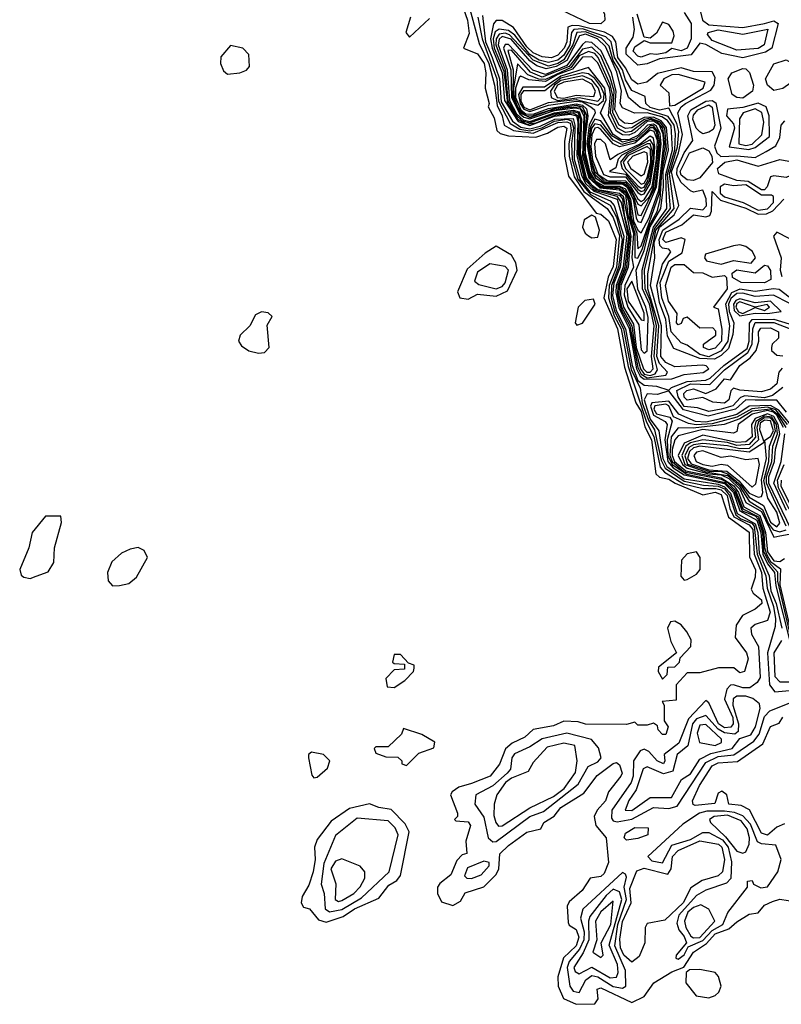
# Model space of a CAD drawing. Extents: x 2889633 to 3052318, y 540750 to 918690.
# Tile 552 of 656: x 2983211 to 2985680, y 830936 to 834127. Entities that reach past the tile are written whole.
import ezdxf

# ---------------------------------------------------------------- set-up
doc = ezdxf.new("R2010")
doc.units = 0

msp = doc.modelspace()

# ---------------------------------------------------------------- linework, layer by layer
at = {"layer": '0CON02XD'}
for points in [[(2985095, 834113.8), (2985057.5, 834115), (2984945, 834169.2), (2984906.7, 834175), (2984895.6, 834185.6), (2984888.6, 834205), (2984892.5, 834225), (2984925, 834242.9), (2984975, 834229.5), (2985025, 834249.5), (2985045, 834249.2), (2985078.1, 834205), (2985106.7, 834145), (2985107.5, 834125), (2985095, 834113.8)], [(2984635, 834206.7), (2984662.5, 834125), (2984667.7, 834082.3), (2984650, 834035), (2984695, 834016.2), (2984716.5, 833985), (2984721.9, 833955), (2984720, 833905), (2984732.5, 833855), (2984730, 833845), (2984748.8, 833808.8), (2984758, 833768), (2984768, 833758), (2984795, 833750.8), (2984883.6, 833746.4), (2984921.3, 833758.7), (2984955, 833778.9), (2984975, 833781.4), (2984984, 833775), (2984976.4, 833733.6), (2984976.5, 833685), (2984989.4, 833619.4), (2985080, 833500), (2985095, 833496.2), (2985120, 833475), (2985144.4, 833415), (2985135, 833327.5), (2985118, 833292), (2985104, 833225), (2985148.5, 833125), (2985171.2, 833001.2), (2985207.7, 832885), (2985225, 832857.5), (2985237.1, 832807.1), (2985258.7, 832765), (2985272.5, 832655), (2985284.3, 832644.3), (2985315, 832637.8), (2985335.6, 832625), (2985425, 832587.1), (2985465, 832595.4), (2985485, 832588.1), (2985508.6, 832515), (2985575, 832466.2), (2985576.5, 832386.5), (2985595.6, 832344.4), (2985595, 832320), (2985581.7, 832281.7), (2985588.3, 832268.3), (2985615, 832246.7), (2985616, 832235), (2985595, 832216.7), (2985554.2, 832195.8), (2985533.3, 832165), (2985530, 832125), (2985566.7, 832075), (2985572.5, 832055), (2985560, 832015), (2985545, 832010), (2985526.2, 832026.2), (2985476.1, 832026.1), (2985415, 832010), (2985375, 832010), (2985338.3, 831971.7), (2985338.3, 831921.7), (2985293, 831917), (2985300, 831905), (2985300, 831855), (2985312.5, 831835), (2985305, 831810), (2985295, 831810), (2985280, 831825), (2985278.3, 831838.3), (2985265, 831847.5), (2985245, 831840), (2985215, 831840), (2985205, 831850), (2985177.5, 831842.5), (2985045, 831843.3), (2985021.7, 831851.7), (2984975, 831853.3), (2984941.2, 831838.8), (2984875, 831826.7), (2984848.3, 831801.7), (2984807.5, 831782.5), (2984785.8, 831764.2), (2984765.9, 831714.1), (2984736.2, 831675), (2984675, 831652), (2984635, 831640), (2984612.5, 831625), (2984607.5, 831615), (2984630, 831555), (2984630, 831545), (2984620, 831535), (2984625, 831530), (2984665, 831526.7), (2984672.5, 831515), (2984657.5, 831465), (2984660, 831425), (2984645, 831420), (2984628.3, 831401.7), (2984608.8, 831355), (2984572.5, 831327.5), (2984565.7, 831315), (2984565.8, 831295), (2984578.3, 831268.3), (2984615, 831256.2), (2984640, 831270), (2984655, 831296.7), (2984715, 831316.2), (2984755, 831356.2), (2984764.3, 831375), (2984767, 831423), (2984795, 831450), (2984855, 831493.8), (2984900, 831505), (2984910, 831525), (2984943.9, 831546.1), (2984965, 831573.8), (2985039.5, 831620.5), (2985082.7, 831677.3), (2985135, 831716.7), (2985145, 831720), (2985155, 831712.5), (2985163.3, 831685), (2985160, 831675), (2985120, 831625), (2985110, 831595), (2985082.5, 831565), (2985073.3, 831545), (2985078.8, 831515), (2985112.5, 831475), (2985120, 831395), (2985105, 831360), (2985095, 831350), (2985060, 831345), (2985033.8, 831305), (2984992.5, 831267.5), (2984986.1, 831253.9), (2984989.3, 831200.7), (2984992.3, 831192.3), (2985015, 831178.8), (2985023.2, 831153.2), (2985015, 831125.8), (2984973.7, 831086.3), (2984955.8, 831025), (2984956, 830995), (2984974.2, 830954.2), (2985015, 830935.8), (2985075, 830937.5), (2985086, 830954), (2985082.5, 830985), (2985095, 830988.8), (2985195, 830942), (2985235, 830961.2), (2985266.2, 831005), (2985325, 831040.8), (2985364.2, 831055.8), (2985394.7, 831105.3), (2985437, 831133), (2985465, 831164.4), (2985510, 831180), (2985535, 831203.3), (2985575, 831227.5), (2985605, 831232.5), (2985625, 831256.7), (2985651.2, 831268.8), (2985675, 831276.2), (2985728.3, 831268.3)], [(2984663.6, 834185), (2984700.3, 834050.3), (2984732.2, 833985), (2984750, 833915), (2984758.5, 833848.5), (2984775.4, 833815), (2984781.9, 833785), (2984811.7, 833768.3), (2984875, 833759.7), (2984955, 833793.5), (2984985, 833796), (2984995, 833791.1), (2984998.4, 833768.4), (2984990.6, 833725), (2984991.8, 833685), (2985007.9, 833617.9), (2985039.7, 833569.7), (2985115, 833515.6), (2985135, 833485.6), (2985155, 833428), (2985145.2, 833325), (2985121.9, 833265), (2985119.2, 833225), (2985137.6, 833167.6), (2985160.5, 833125), (2985182.8, 833002.8), (2985242.4, 832822.4), (2985266.6, 832776.6), (2985286.7, 832676.7), (2985301, 832661), (2985362.5, 832622.5), (2985425, 832607.8), (2985467.9, 832607.9), (2985485, 832603.5), (2985504.1, 832585), (2985513, 832543), (2985526.1, 832516.1), (2985575, 832489.4), (2985587, 832475), (2985591.6, 832395), (2985615.8, 832335), (2985619.6, 832285), (2985643.1, 832206.9), (2985635, 832180), (2985595, 832166.7), (2985581.2, 832155), (2985582.5, 832135), (2985605.8, 832095), (2985610.8, 831995), (2985601.2, 831978.8), (2985578.1, 831961.9), (2985555, 831961.9), (2985525, 831971.2), (2985515, 831970), (2985503, 831957), (2985495.7, 831925), (2985522.9, 831865), (2985523.3, 831845), (2985516.1, 831833.9), (2985495, 831832.3), (2985475.6, 831845), (2985445, 831912.5), (2985435, 831920), (2985378.9, 831861.1), (2985347.4, 831782.6), (2985300, 831745), (2985302.5, 831725), (2985297.5, 831715), (2985277.5, 831725), (2985250, 831755), (2985235, 831762.5), (2985222.3, 831757.7), (2985200.8, 831725), (2985199.4, 831675), (2985192.9, 831655), (2985130.8, 831565), (2985129.2, 831539.2), (2985135, 831530), (2985147.1, 831527.1), (2985195, 831535.6), (2985265, 831574), (2985315, 831570), (2985341.9, 831578.1), (2985435, 831719.4), (2985475, 831738.8), (2985525.4, 831744.6), (2985590.9, 831789.1), (2985608.1, 831811.9), (2985625, 831868.8), (2985642.5, 831887.5), (2985721.7, 831918.3)], [(2984710.8, 834140.8), (2984721.3, 834055), (2984742.1, 834005), (2984766.5, 833935), (2984771.3, 833861.3), (2984808, 833798), (2984835, 833778.5), (2984865, 833773.3), (2984898.5, 833781.5), (2984945.6, 833805), (2985005, 833806.8), (2985010.9, 833785), (2985007.9, 833675), (2985027.9, 833607.9), (2985059.2, 833569.2), (2985125, 833539.5), (2985137.8, 833525), (2985169.7, 833425), (2985157.6, 833325), (2985136.9, 833273.1), (2985133, 833233), (2985144.8, 833185), (2985175.1, 833125.1), (2985196, 833006), (2985215, 832957.8), (2985235, 832942.5), (2985275, 832939.3), (2985315, 832926.7), (2985323.3, 832935), (2985375, 832954.7), (2985435, 832958.5), (2985448.5, 832965), (2985493.3, 833006.7), (2985568.8, 833061.2), (2985575.3, 833084.7), (2985576.5, 833143.5), (2985584.8, 833155.2), (2985655, 833156.7), (2985705, 833141.3)], [(2985225, 834006), (2985215, 834009.2), (2985200, 834025), (2985205, 834038.8), (2985235, 834060), (2985255, 834052.5), (2985325, 834052.5), (2985332.5, 834075), (2985329.4, 834089.4), (2985315, 834111.2), (2985295, 834118.8), (2985275, 834083.3), (2985255, 834067.5), (2985235, 834070), (2985212.5, 834145)], [(2985418, 834152), (2985424.3, 834125), (2985445, 834110), (2985555, 834101.8), (2985624.8, 834115.2), (2985655, 834123.5), (2985669.4, 834115), (2985649.4, 834035), (2985628, 834022), (2985555, 834002.9), (2985486.9, 834016.9), (2985435, 834046.7), (2985415, 834050.8), (2985387.3, 834012.7), (2985285, 834000.4), (2985245, 833984.4), (2985215, 833979.4)], [(2985365, 834150), (2985387.5, 834115), (2985387.5, 834065), (2985375, 834034.2), (2985355, 834025.7), (2985325, 834033.8), (2985305, 834020), (2985275, 834014.6), (2985255, 834016.7), (2985225, 834006)], [(2984477.5, 834135), (2984462.5, 834085), (2984475, 834070), (2984539.3, 834130.7)], [(2984696.2, 834135), (2984709.7, 834065), (2984757.6, 833935), (2984763.4, 833863.4), (2984800.8, 833790.8), (2984832, 833772), (2984865, 833767), (2984903.3, 833776.7), (2984945, 833798.6), (2984984.4, 833804.4), (2984999.7, 833799.7), (2985006.1, 833776.1), (2984999.5, 833725), (2985001.3, 833675), (2985020.3, 833610.3), (2985060.7, 833560.7), (2985125, 833526.2), (2985145, 833486.5), (2985163.7, 833415), (2985151.8, 833325), (2985129, 833265), (2985127.7, 833225), (2985140.2, 833180.2), (2985168.5, 833125), (2985193.2, 832993.2), (2985222.5, 832932.5), (2985229, 832885), (2985248.7, 832828.7), (2985268.2, 832798.2), (2985289.7, 832699.7), (2985303.2, 832673.2), (2985365, 832630.9), (2985427.9, 832617.9), (2985475, 832615.4), (2985495, 832606.1), (2985512.1, 832585), (2985532, 832522), (2985548.8, 832508.8), (2985584.5, 832495), (2985591.7, 832485), (2985601.3, 832395), (2985629.7, 832325), (2985633.4, 832285), (2985654.7, 832225), (2985660.8, 832185), (2985659.4, 832160.6), (2985634.5, 832075.5), (2985641.7, 831971.7), (2985658.8, 831948.8), (2985755, 831956.7)], [(2985235, 832962), (2985325, 832962.7), (2985365, 832977.5), (2985426.7, 832983.3), (2985444.2, 832995), (2985436.2, 833005), (2985425, 833006.9), (2985335, 833001.4), (2985305, 833015.6), (2985289.1, 833035), (2985290.8, 833135), (2985255.3, 833265), (2985269.6, 833355), (2985267.7, 833405), (2985284.8, 833455), (2985332.7, 833495), (2985347.7, 833525), (2985323.6, 833633.6), (2985346, 833695), (2985359.6, 833755), (2985344.6, 833825.4), (2985355.3, 833844.7), (2985368.9, 833855), (2985451.5, 833898.5), (2985461.9, 833915), (2985465, 833940), (2985455, 833958), (2985395, 833959.2), (2985355, 833970.6), (2985277.9, 833952.1), (2985243.8, 833925), (2985215, 833918.1), (2985195, 833932), (2985175, 833970.6), (2985150, 834005), (2985143.8, 834055), (2985132.5, 834072.5), (2985106.3, 834086.3), (2985025, 834107), (2985001.5, 834108.5), (2984987.4, 834102.6), (2984984.6, 834055), (2984976.1, 834035), (2984955, 834012.5), (2984935, 834003.8), (2984905, 834006.2), (2984875, 834019.6), (2984855, 834038.5), (2984811.8, 834101.8), (2984775, 834124), (2984755, 834124), (2984746.4, 834113.6), (2984737, 834065), (2984742.7, 834035), (2984775.1, 833955), (2984782.3, 833865), (2984826.7, 833796.7), (2984865, 833783.6), (2984945, 833814), (2984995, 833820.4), (2985015.4, 833815.4), (2985019.9, 833795), (2985016.7, 833686.7), (2985031.8, 833621.8), (2985046.4, 833595), (2985071.5, 833571.5), (2985147.6, 833545), (2985179.4, 833430.6), (2985167.6, 833325), (2985144.7, 833265.3), (2985142.8, 833242.8), (2985152.7, 833192.7), (2985186, 833126), (2985210.6, 832995), (2985221.8, 832971.8), (2985235, 832962)], [(2985215, 833979.4), (2985176.7, 834015), (2985176.7, 834035), (2985199.8, 834070.2), (2985203.3, 834095), (2985197.9, 834135)], [(2985245, 832966.7), (2985305, 832974.5), (2985311.2, 832985), (2985285, 833013.1), (2985275.9, 833035), (2985282.9, 833135), (2985247.2, 833255), (2985246.5, 833303.5), (2985272.6, 833445), (2985332.8, 833515), (2985316.9, 833626.9), (2985342.9, 833715), (2985347.1, 833765), (2985340.6, 833790.6), (2985315, 833840), (2985285, 833834.1), (2985255, 833842.5), (2985240.8, 833855), (2985238.3, 833878.3), (2985195, 833897.5), (2985175, 833932), (2985164.7, 833965), (2985139.5, 834005), (2985128.2, 834055), (2985111.3, 834071.3), (2985035, 834097.1), (2985007.5, 834095), (2984999.2, 834085), (2984994.1, 834045), (2984975, 834012.1), (2984955, 833995.4), (2984925, 833988.7), (2984895, 833995.9), (2984865, 834014.7), (2984816.4, 834076.4), (2984795, 834092.2), (2984765, 834096.7), (2984752.6, 834087.4), (2984746.1, 834065), (2984749.5, 834035), (2984780, 833960), (2984791.8, 833855), (2984825.1, 833805.1), (2984855, 833788.8), (2984885, 833792.3), (2984948.4, 833818.4), (2985005, 833825.3), (2985021.6, 833815), (2985019.9, 833695), (2985041.1, 833611.1), (2985074.5, 833574.5), (2985146.2, 833555), (2985160.9, 833535), (2985184, 833425), (2985172.4, 833325), (2985149.4, 833265), (2985148.2, 833235), (2985159.3, 833189.3), (2985189.1, 833135), (2985215, 832999.5), (2985225, 832978.1), (2985245, 832966.7)], [(2985255, 832973.7), (2985270.6, 832979.4), (2985278.2, 832991.8), (2985267.3, 833035), (2985275.2, 833135), (2985256.1, 833215), (2985238, 833255), (2985236.7, 833315), (2985269.4, 833450.6), (2985320.6, 833515), (2985311, 833625), (2985334.1, 833705), (2985337.1, 833757.1), (2985332.1, 833785), (2985313, 833813), (2985221.9, 833841.9), (2985184.4, 833874.4), (2985153.3, 833965), (2985134.4, 833995), (2985121.4, 834041.4), (2985097.3, 834067.3), (2985045, 834087.7), (2985016.9, 834085), (2985003.8, 834045), (2984975, 833997.3), (2984955.5, 833985), (2984925, 833976.9), (2984875, 833995.8), (2984798.4, 834078.4), (2984785, 834083.7), (2984765, 834080), (2984755.3, 834065), (2984754.1, 834045), (2984785.1, 833965), (2984793.2, 833865), (2984819.1, 833819.1), (2984839.4, 833799.4), (2984865, 833792.7), (2984945, 833821.6), (2985005, 833829.4), (2985020.9, 833825), (2985027.9, 833805), (2985023.9, 833693.9), (2985043.9, 833613.9), (2985077.2, 833577.2), (2985155, 833558.3), (2985165, 833546.1), (2985170.2, 833495), (2985188.1, 833425), (2985177.6, 833325), (2985154.2, 833265), (2985153.3, 833233.3), (2985163, 833193), (2985194.9, 833135), (2985204.6, 833065), (2985223.4, 832995), (2985235, 832978.4), (2985255, 832973.7)], [(2985244.2, 832984.2), (2985255, 832984.2), (2985264.5, 832995), (2985259, 833035), (2985267.8, 833135), (2985252.8, 833205), (2985229.6, 833255), (2985228.7, 833315), (2985265.3, 833454.7), (2985308.8, 833515), (2985305.4, 833625), (2985327.2, 833705), (2985322.7, 833782.7), (2985310.6, 833800.6), (2985292.5, 833812.5), (2985245, 833825.2), (2985203.6, 833823.6), (2985165, 833840.8), (2985157.8, 833855), (2985161.6, 833895), (2985146.9, 833956.9), (2985110.2, 834040.2), (2985083.6, 834065), (2985045, 834079.8), (2985025.6, 834075), (2984984.2, 833995), (2984949.6, 833975), (2984917.2, 833967.2), (2984887.4, 833977.4), (2984865, 833993.7), (2984803.8, 834063.8), (2984775, 834072.2), (2984765.7, 834064.3), (2984761.7, 834045), (2984790.9, 833965), (2984798.3, 833865), (2984821.9, 833821.9), (2984842.6, 833802.6), (2984865, 833797.1), (2984944.8, 833825.2), (2985005, 833833.5), (2985025, 833828.4), (2985031.6, 833805), (2985027.3, 833695), (2985047.5, 833615), (2985063.1, 833593.1), (2985085, 833577.1), (2985155, 833565.1), (2985166.9, 833555), (2985192.1, 833425), (2985183.2, 833325), (2985159.7, 833265), (2985158.1, 833235), (2985168, 833195), (2985200.1, 833140.1), (2985209.7, 833065), (2985232.8, 832995), (2985244.2, 832984.2)], [(2985535, 834028.6), (2985455, 834059.2), (2985440.7, 834079.3), (2985442.5, 834085), (2985475, 834094.3), (2985555, 834080), (2985636, 834096), (2985623.8, 834045), (2985605, 834033.5), (2985535, 834028.6)], [(2985235, 833046.5), (2985245, 833054.3), (2985247.7, 833162.3), (2985240.3, 833195), (2985214.1, 833254.1), (2985209.1, 833315), (2985235, 833378.5), (2985254.7, 833455.3), (2985288.9, 833515), (2985298, 833585), (2985296.9, 833635), (2985313.9, 833705), (2985307.7, 833777.7), (2985289.7, 833799.7), (2985265, 833811.3), (2985235, 833810.3), (2985195, 833789.3), (2985171.7, 833791.7), (2985155, 833804.5), (2985140, 833835), (2985144.5, 833895), (2985129, 833955), (2985095.9, 834025.9), (2985065, 834053.1), (2985045, 834055.4), (2985035, 834046.5), (2984985, 833978.1), (2984915, 833949.4), (2984873.8, 833963.8), (2984795, 834047.1), (2984785, 834046.2), (2984779.4, 834035), (2984793.7, 833993.7), (2984803.2, 833965), (2984805.1, 833875), (2984831.8, 833821.8), (2984845, 833810.7), (2984865, 833806), (2984945, 833832.2), (2985011.7, 833841.7), (2985028, 833838), (2985039.2, 833815), (2985035.4, 833685.4), (2985055.3, 833615), (2985091.7, 833581.7), (2985155.1, 833575.1), (2985175, 833558.9), (2985182.5, 833495), (2985200.4, 833435), (2985194.9, 833355), (2985200.4, 833325), (2985172.7, 833265), (2985170, 833235), (2985182.3, 833195), (2985217.5, 833137.5), (2985225, 833056.9), (2985235, 833046.5)], [(2983885, 833950), (2983925, 833954.3), (2983946.7, 833963.3), (2983956, 833975), (2983954.1, 834014.1), (2983934.2, 834034.2), (2983895, 834043.3), (2983863, 834007), (2983862.5, 833985), (2983871.7, 833961.7), (2983885, 833950)], [(2985215, 833354.4), (2985229.8, 833385), (2985251, 833459), (2985277.4, 833505), (2985286.5, 833543.5), (2985292.8, 833635), (2985307.9, 833705), (2985302, 833775), (2985286.2, 833796.2), (2985255, 833808.3), (2985236, 833804), (2985195, 833776.6), (2985175, 833774.7), (2985154.6, 833785), (2985133.7, 833825), (2985138.1, 833895), (2985125, 833939.4), (2985095, 834010), (2985065, 834037.7), (2985035, 834031.3), (2984991.8, 833975), (2984905, 833940.9), (2984866.4, 833956.4), (2984805, 834027.7), (2984792.9, 834027.1), (2984810.6, 833965), (2984809.5, 833875), (2984835, 833823.8), (2984865, 833810.3), (2984925, 833831.4), (2984988.1, 833841.9), (2985025, 833844.9), (2985042.2, 833825), (2985037.6, 833695), (2985061.7, 833611.7), (2985095, 833584), (2985155, 833579.5), (2985176.3, 833565), (2985185.3, 833535), (2985188.7, 833485), (2985204.9, 833435), (2985205, 833356.7), (2985215, 833354.4)], [(2985215, 833384.3), (2985225, 833394.4), (2985285.3, 833564.7), (2985288.9, 833635), (2985303, 833715), (2985295.8, 833775), (2985277.2, 833797.2), (2985255, 833803.7), (2985240.3, 833799.7), (2985194, 833765), (2985175, 833761.9), (2985148.5, 833775), (2985126, 833825), (2985132.2, 833885), (2985125, 833916.5), (2985086.5, 834005), (2985075, 834016.9), (2985055, 834023.9), (2985025, 834010.3), (2984998.3, 833971.7), (2984915, 833933.7), (2984894.1, 833934.1), (2984857.8, 833947.8), (2984825, 833983.8), (2984812.1, 833905), (2984813.8, 833875), (2984824.5, 833845), (2984837.2, 833827.2), (2984855, 833815.8), (2984875, 833816.5), (2984945, 833839.5), (2985015, 833850.2), (2985035.1, 833845.1), (2985047.7, 833817.7), (2985041, 833751), (2985042.3, 833685), (2985065, 833613), (2985095, 833587.8), (2985162.1, 833582.1), (2985180.3, 833565), (2985189.1, 833535), (2985192.7, 833485), (2985211.5, 833435), (2985215, 833384.3)], [(2985225, 833436.5), (2985250.9, 833485), (2985282.5, 833575), (2985298.8, 833725), (2985296.5, 833756.5), (2985284.3, 833785), (2985265, 833798.2), (2985245, 833796.5), (2985205, 833760.9), (2985185, 833752.7), (2985165, 833753.9), (2985145, 833765.3), (2985119.4, 833815), (2985126.3, 833885), (2985122.3, 833905), (2985085, 833986.9), (2985065, 834006.9), (2985035, 834005.9), (2985003.3, 833966.7), (2984955, 833949.9), (2984915, 833926.3), (2984861.8, 833931.8), (2984835, 833944.3), (2984830, 833940), (2984817.9, 833905), (2984818.4, 833875), (2984834.9, 833835), (2984851.9, 833821.9), (2984875, 833821.3), (2984925, 833839.5), (2985015, 833854.3), (2985035, 833850.5), (2985048.2, 833838.2), (2985052.7, 833815), (2985043.8, 833745), (2985044.4, 833695), (2985058.3, 833635), (2985076.2, 833605), (2985105, 833587.9), (2985155, 833587.8), (2985175, 833578.9), (2985191.3, 833545), (2985200.5, 833475), (2985215, 833444.5), (2985225, 833436.5)], [(2985655, 833897.5), (2985634.4, 833914.4), (2985628.6, 833935), (2985655, 833984.3), (2985695, 833996.5), (2985733.3, 833975), (2985743.9, 833946.1), (2985685, 833903.5), (2985655, 833897.5)], [(2985225, 833469.2), (2985274.9, 833585), (2985290.4, 833725), (2985287.3, 833757.3), (2985275, 833781.9), (2985265, 833788.5), (2985245.9, 833785), (2985215, 833752.1), (2985185, 833737.8), (2985159.2, 833739.2), (2985135, 833755.2), (2985093.3, 833825), (2985112.2, 833867.8), (2985107.2, 833905), (2985055, 833971.9), (2984965, 833943.6), (2984911.9, 833908.1), (2984841.7, 833908.3), (2984828.3, 833885), (2984832.8, 833855), (2984845, 833836.6), (2984865, 833829.5), (2984925, 833849.8), (2985015, 833863.3), (2985035, 833861.3), (2985062, 833845), (2985074.4, 833835), (2985076.7, 833825), (2985056.6, 833785), (2985049.8, 833725), (2985066, 833635), (2985077.3, 833615), (2985105, 833595.3), (2985164.5, 833594.5), (2985179.4, 833585), (2985199.5, 833545), (2985208.7, 833485), (2985215, 833472.7), (2985225, 833469.2)], [(2984865, 833834.9), (2984925, 833858.2), (2985015, 833868.6), (2985085, 833850), (2985103.4, 833865), (2985105.2, 833885.2), (2985095, 833910.4), (2985075, 833936.2), (2985055, 833951.8), (2985035, 833955.3), (2984965, 833937.3), (2984913.7, 833896.3), (2984843.7, 833896.3), (2984835.2, 833884.8), (2984835, 833864.5), (2984845, 833843.8), (2984865, 833834.9)], [(2985317.5, 833847.5), (2985335, 833850), (2985426.2, 833905), (2985433.3, 833925), (2985345, 833949.1), (2985325, 833948.2), (2985299.2, 833935), (2985286.7, 833915), (2985315, 833890), (2985317.5, 833847.5)], [(2985555, 833873.1), (2985535, 833874.6), (2985520, 833885), (2985506.9, 833935), (2985519.2, 833955), (2985555, 833968.6), (2985565, 833967.5), (2985576.3, 833956.3), (2985590, 833915), (2985585.7, 833895), (2985555, 833873.1)], [(2985085, 833863.3), (2985095.3, 833875), (2985087.5, 833905), (2985065, 833931.6), (2985035.2, 833945.2), (2984965, 833930.2), (2984944.2, 833915), (2984931.1, 833895), (2984934.2, 833875), (2984954, 833865), (2985025, 833874.3), (2985085, 833863.3)], [(2984975, 833873.1), (2985015, 833882.3), (2985071.9, 833878.1), (2985077.3, 833895), (2985065, 833917.7), (2985035, 833934.7), (2984975, 833924.7), (2984954.7, 833915), (2984943.1, 833895), (2984952.7, 833875), (2984975, 833873.1)], [(2985522.8, 833107.2), (2985508.7, 833061.3), (2985485, 833038.5), (2985463, 833027), (2985415, 833028.6), (2985331.7, 833061.7), (2985311.1, 833101.1), (2985305.3, 833155), (2985285, 833210), (2985275.8, 833265), (2985294.6, 833335), (2985321.2, 833375), (2985315, 833383.3), (2985295, 833386.5), (2985285.6, 833395), (2985284, 833415), (2985295.4, 833445), (2985349, 833481), (2985385, 833516), (2985425, 833511.1), (2985436.7, 833523.3), (2985436.6, 833546.6), (2985425, 833574), (2985395, 833568), (2985385, 833572), (2985355, 833598.9), (2985341.1, 833625), (2985341.9, 833645), (2985365, 833695.7), (2985392.9, 833735), (2985377.1, 833815), (2985386.7, 833835), (2985435, 833863.4), (2985455, 833865.4), (2985467, 833857), (2985483.8, 833775), (2985462.9, 833717.1), (2985470.5, 833695), (2985483.1, 833683.1), (2985535, 833686.3), (2985595, 833680.5), (2985630.6, 833699.4), (2985662.2, 833717.8), (2985674.6, 833745), (2985678.9, 833785), (2985690.9, 833799.1)], [(2985574, 833706), (2985595, 833712.3), (2985641.7, 833748.3), (2985640, 833815), (2985630, 833845), (2985605, 833856.7), (2985555, 833842.1), (2985505, 833837.5), (2985502.2, 833815), (2985525, 833790), (2985527.8, 833775), (2985510.8, 833715), (2985574, 833706)], [(2985425, 833756.7), (2985415, 833763.8), (2985403.5, 833775), (2985393.1, 833805), (2985395, 833818), (2985409.4, 833835), (2985445, 833850.9), (2985455, 833843.3), (2985464.2, 833785), (2985459.1, 833770.9), (2985445, 833762), (2985425, 833756.7)], [(2985565, 833719.2), (2985585, 833723.6), (2985616.4, 833753.6), (2985622.5, 833795), (2985616.7, 833826.7), (2985595, 833838.2), (2985555.8, 833825), (2985544.5, 833805.5), (2985542, 833725), (2985565, 833719.2)], [(2985225, 833492), (2985270.4, 833585), (2985286.5, 833725), (2985279.9, 833765), (2985265, 833782.8), (2985255, 833783.5), (2985209.1, 833740.9), (2985165, 833729.6), (2985130.5, 833750.5), (2985095, 833799.6), (2985075, 833804.6), (2985060.7, 833779.3), (2985053.3, 833725), (2985058.6, 833675), (2985075, 833625.2), (2985105, 833599.8), (2985165, 833598.9), (2985179.9, 833589.9), (2985200.3, 833555), (2985215, 833494.2), (2985225, 833492)], [(2985225, 833523.6), (2985253.1, 833555), (2985265.8, 833584.2), (2985282.4, 833722.4), (2985274.9, 833764.9), (2985265, 833776.2), (2985255, 833776.8), (2985213.3, 833736.7), (2985162.5, 833722.5), (2985135, 833736.2), (2985095, 833784.7), (2985075, 833790), (2985064.9, 833775.1), (2985057.4, 833725), (2985062.5, 833675), (2985075, 833634.3), (2985105, 833604.2), (2985175, 833599.3), (2985191.3, 833581.3), (2985215, 833529.5), (2985225, 833523.6)], [(2985225, 833537.6), (2985235, 833542.8), (2985261.1, 833585), (2985275.1, 833674.9), (2985277.9, 833735), (2985267.1, 833765), (2985255, 833769), (2985205, 833726.6), (2985155, 833714.7), (2985135, 833724.6), (2985095, 833770.8), (2985085, 833777.3), (2985075, 833775.4), (2985065, 833754.3), (2985062.2, 833715), (2985067.7, 833672.3), (2985085, 833626.7), (2985115, 833606.3), (2985175, 833604.6), (2985190, 833590), (2985215, 833545.9), (2985225, 833537.6)], [(2985225, 833559.7), (2985235, 833562.2), (2985254.5, 833595.5), (2985266.9, 833665), (2985270, 833715), (2985265, 833742.9), (2985255, 833749.2), (2985223.3, 833725), (2985149.4, 833690.6), (2985125, 833672.5), (2985109.6, 833725), (2985095, 833739.2), (2985080.8, 833739.2), (2985074.1, 833725), (2985077.5, 833685), (2985103.6, 833625), (2985125, 833617.6), (2985175, 833618.1), (2985215, 833567.2), (2985225, 833559.7)], [(2985225, 833570), (2985235, 833573.1), (2985252.1, 833605), (2985264.9, 833674.9), (2985265, 833720.8), (2985255, 833737.2), (2985162.6, 833687.4), (2985151.3, 833675), (2985143.3, 833646.7), (2985123.3, 833635), (2985175, 833626.6), (2985215, 833577.5), (2985225, 833570)], [(2985225, 833581.2), (2985235, 833584.2), (2985247.1, 833605), (2985259.8, 833665), (2985261.5, 833701.5), (2985254.7, 833724.7), (2985244.6, 833724.6), (2985179.1, 833690.9), (2985158.7, 833665), (2985163.8, 833645), (2985215, 833588.6), (2985225, 833581.2)], [(2985225, 833593.4), (2985235, 833597.3), (2985244.8, 833615), (2985256.2, 833665), (2985255.8, 833705.8), (2985245, 833716.1), (2985183, 833687), (2985167, 833665), (2985174.7, 833645), (2985225, 833593.4)], [(2985225, 833620.9), (2985235, 833626.8), (2985247.4, 833665), (2985245, 833694.4), (2985235, 833699.2), (2985198.4, 833685), (2985181.2, 833665), (2985191.5, 833645), (2985225, 833620.9)], [(2985395, 833605.7), (2985375, 833608.1), (2985355, 833622.9), (2985352, 833635), (2985381.9, 833695), (2985425, 833711.2), (2985445, 833702), (2985454.3, 833685), (2985456.2, 833663.8), (2985415, 833614), (2985395, 833605.7)], [(2985615, 833575.8), (2985572.7, 833602.7), (2985535, 833605.7), (2985477.5, 833627.5), (2985472.5, 833645), (2985496.2, 833665), (2985535, 833672.7), (2985605, 833652), (2985675, 833674), (2985716.2, 833666.2), (2985735, 833651.2), (2985736.4, 833633.6), (2985695, 833615.6), (2985655, 833621.2), (2985645, 833617.5), (2985634, 833585), (2985625, 833576), (2985615, 833575.8)], [(2985445, 833034.7), (2985415, 833041.5), (2985375, 833072.5), (2985355, 833079.2), (2985322.1, 833115), (2985315.3, 833165.3), (2985292.9, 833225), (2985287.3, 833275), (2985315, 833344.4), (2985358.2, 833371.8), (2985367.5, 833415), (2985355, 833420), (2985305, 833404.4), (2985295.6, 833415), (2985305, 833438.5), (2985357.7, 833462.3), (2985395, 833494.4), (2985435, 833488.1), (2985447.8, 833492.2), (2985453.4, 833506.6), (2985455, 833570), (2985482.4, 833542.4), (2985565, 833516.2), (2985605, 833496.2), (2985631.7, 833498.3), (2985652.1, 833507.9), (2985687.5, 833545)], [(2985605, 833510), (2985635, 833514.1), (2985653.8, 833535), (2985654, 833554), (2985648, 833558), (2985615, 833558.5), (2985565, 833591.6), (2985525, 833588.9), (2985495, 833594.4), (2985481.1, 833585), (2985481.8, 833565), (2985495, 833553.1), (2985555.6, 833534.4), (2985605, 833510)], [(2985065, 833420), (2985085, 833422), (2985090.8, 833445), (2985077.5, 833487.5), (2985065, 833493.3), (2985041.2, 833478.8), (2985035.8, 833455), (2985044, 833435), (2985055, 833426), (2985065, 833420)], [(2985705, 833418), (2985665, 833438.8), (2985654.3, 833425.7), (2985678.9, 833355), (2985675.7, 833315), (2985680.8, 833295)], [(2984665, 833221.2), (2984695, 833237.5), (2984755, 833231.4), (2984792.1, 833247.9), (2984823.1, 833315), (2984819.4, 833339.4), (2984805, 833363.3), (2984755, 833392.5), (2984719.5, 833370.5), (2984661.7, 833318.3), (2984630, 833245), (2984637.5, 833225), (2984665, 833221.2)], [(2985485, 833334.4), (2985525, 833346.7), (2985581.7, 833338.3), (2985595.5, 833355.5), (2985586.1, 833376.1), (2985565, 833392.2), (2985545, 833397.5), (2985525, 833394.4), (2985433.4, 833366.6), (2985430.8, 833355), (2985436.7, 833345), (2985485, 833334.4)], [(2984755, 833254.5), (2984775, 833261.9), (2984785, 833274.2), (2984795.7, 833315), (2984785, 833327.5), (2984735, 833335.8), (2984695, 833308.8), (2984685, 833280), (2984699.2, 833269.2), (2984755, 833254.5)], [(2985445, 833056.7), (2985427.5, 833065), (2985427.5, 833075), (2985467.5, 833105), (2985467, 833117), (2985458, 833128), (2985415, 833127.5), (2985375, 833162.5), (2985361.7, 833158.3), (2985355, 833142.5), (2985345, 833137.5), (2985340, 833145), (2985342.5, 833175), (2985314.4, 833215), (2985304.4, 833265), (2985323.1, 833325), (2985335, 833334), (2985365, 833333.3), (2985395, 833307.5), (2985425, 833306.7), (2985455, 833292.5), (2985495, 833297.5), (2985501.7, 833291.7), (2985503.8, 833255), (2985460, 833195), (2985475, 833190), (2985486.4, 833123.6), (2985485.7, 833085), (2985465, 833062), (2985445, 833056.7)], [(2985625, 833274.2), (2985550, 833275), (2985521.7, 833291.7), (2985520, 833305), (2985535, 833316.2), (2985595, 833306.2), (2985625, 833331.2), (2985635, 833328.8), (2985644.1, 833314.1), (2985646, 833285), (2985625, 833274.2)], [(2985235, 833152.5), (2985235, 833176.2), (2985195, 833279.2), (2985179.1, 833255), (2985182.8, 833215), (2985225, 833154), (2985235, 833152.5)], [(2985705, 833227.5), (2985672.7, 833252.7), (2985654.4, 833254.4), (2985595, 833245.6), (2985545, 833254.1), (2985518.7, 833241.3), (2985498.6, 833205), (2985511.8, 833135), (2985506.7, 833085), (2985485, 833053.8), (2985445, 833034.7)], [(2985017, 833137), (2985035, 833143.3), (2985076, 833205), (2985071.2, 833221.2), (2985043, 833217), (2985020.8, 833195), (2985011.2, 833145), (2985017, 833137)], [(2985705, 833207.9), (2985654.7, 833234.7), (2985595, 833230.3), (2985555, 833241.2), (2985535, 833239.4), (2985516.4, 833223.6), (2985508.4, 833205), (2985510.8, 833180.8), (2985526.2, 833145), (2985522.8, 833107.2)], [(2985545, 833166.7), (2985595, 833176.3), (2985635, 833174.8), (2985678.8, 833181.2), (2985644.7, 833214.7), (2985595, 833209.7), (2985545, 833222.4), (2985532.7, 833217.3), (2985524.4, 833205), (2985526.6, 833185), (2985545, 833166.7)], [(2985555, 833174.8), (2985595, 833193.8), (2985625, 833184.1), (2985640.8, 833195), (2985634.2, 833204.2), (2985595, 833195.5), (2985545, 833212.4), (2985535, 833206.8), (2985532.5, 833195), (2985540.7, 833180.7), (2985555, 833174.8)], [(2983985, 833045.7), (2984005, 833048.8), (2984020, 833065), (2984013.3, 833136.7), (2984030, 833165), (2984017, 833177), (2983995, 833180), (2983975, 833170), (2983956.7, 833135), (2983926.2, 833105), (2983920, 833085), (2983930, 833070), (2983954.2, 833054.2), (2983985, 833045.7)], [(2985445, 832856.7), (2985408.5, 832868.5), (2985365, 832873.2), (2985345, 832904.3), (2985341.5, 832925), (2985385, 832946.8), (2985448, 832945), (2985495, 832991.8), (2985571.5, 833048.5), (2985585.4, 833075), (2985586.9, 833125), (2985594.8, 833145.2), (2985655, 833145.8), (2985708, 833125)], [(2985495, 832884.4), (2985457.7, 832887.7), (2985425, 832902.5), (2985375, 832893.8), (2985365, 832903.3), (2985364, 832915), (2985373.3, 832925), (2985395, 832930.8), (2985435, 832916), (2985468.9, 832931.1), (2985495, 832962.5), (2985515, 832960), (2985545, 833006.2), (2985579.1, 833030.9), (2985598, 833055), (2985606.7, 833085), (2985606.2, 833115), (2985613.3, 833126.7), (2985645, 833128.6), (2985670, 833115), (2985670, 833095), (2985650, 833075), (2985647.5, 833065), (2985647.5, 833055), (2985665, 833040), (2985685, 833037.5)], [(2985682, 832998), (2985671.2, 832985), (2985665, 832946.7), (2985645, 832929.2), (2985615, 832921.4), (2985545, 832925.8), (2985525, 832932.5), (2985516.2, 832923.8), (2985510, 832895), (2985495, 832884.4)], [(2985684.3, 832935), (2985650.8, 832909.2), (2985625, 832901.6), (2985561.6, 832908.4), (2985547.5, 832902.5), (2985522.5, 832875), (2985485, 832864.7), (2985445, 832856.7)], [(2985696.9, 832855), (2985665, 832894.4), (2985595, 832893.7), (2985565, 832894.6), (2985530.6, 832865), (2985442.2, 832842.2), (2985362.1, 832862.1), (2985315, 832924.2), (2985278.2, 832911.8), (2985245, 832914.5), (2985235.3, 832894.7), (2985255, 832832.1), (2985282.2, 832795), (2985295.8, 832705), (2985308.5, 832678.5), (2985365, 832638.8), (2985475, 832621.1), (2985495, 832612.6), (2985515, 832592.8), (2985536.9, 832526.9), (2985595, 832493.3), (2985603.3, 832465), (2985607.7, 832397.7), (2985640.5, 832325), (2985646.1, 832276.1), (2985662.6, 832235), (2985681.8, 832155)], [(2985726.4, 832795), (2985671.5, 832861.5), (2985645, 832877), (2985575, 832874.2), (2985535, 832847.7), (2985469.8, 832830.2), (2985435, 832823.1), (2985401.2, 832825), (2985348, 832848), (2985315, 832890.9), (2985259.5, 832885), (2985255.9, 832874.1), (2985265, 832845.4), (2985302.9, 832825), (2985309.2, 832815), (2985301.7, 832765), (2985312, 832695), (2985329.4, 832675), (2985365, 832651.4), (2985495, 832623.8), (2985525.1, 832595), (2985545.2, 832535), (2985600.5, 832505), (2985613.2, 832465), (2985620.1, 832395), (2985635, 832363.5), (2985657.9, 832335), (2985662.1, 832292.1), (2985710.1, 832100.1)], [(2985700, 832815), (2985662.1, 832862.1), (2985635, 832871.4), (2985583.7, 832866.3), (2985535, 832839.1), (2985455, 832817.7), (2985403.8, 832813.8), (2985378.6, 832818.6), (2985330.3, 832840.3), (2985315.4, 832875), (2985305, 832881.1), (2985269.5, 832875), (2985266.8, 832865), (2985275, 832849.6), (2985318.6, 832838.6), (2985325.8, 832825.8), (2985310.2, 832765), (2985311.8, 832715), (2985326.4, 832685), (2985373.7, 832653.7), (2985497.3, 832627.3), (2985528.3, 832598.3), (2985553.2, 832535), (2985595, 832518.5), (2985605, 832508.1), (2985618.1, 832465), (2985622.2, 832405), (2985639, 832369), (2985667.5, 832337.5), (2985667.7, 832307.7), (2985712.3, 832112.3)], [(2985695.8, 832805), (2985670.9, 832845), (2985645, 832864.9), (2985585, 832857.8), (2985545, 832832.9), (2985494.7, 832815.3), (2985393.6, 832803.6), (2985345.5, 832804.5), (2985322.9, 832775), (2985318.4, 832715), (2985325.6, 832695), (2985365, 832662.1), (2985485, 832637.9), (2985505, 832627.4), (2985531.6, 832601.6), (2985555, 832541.5), (2985606, 832516), (2985623.1, 832465), (2985625, 832416.2), (2985631.6, 832395), (2985645, 832371.4), (2985676.7, 832346.7), (2985674.5, 832295), (2985716.7, 832116.7)], [(2985687, 832805), (2985664.9, 832844.9), (2985654.7, 832854.7), (2985635, 832860.3), (2985585, 832848.9), (2985540, 832815), (2985535, 832792.5), (2985525, 832786.7), (2985425, 832799.3), (2985345, 832778.1), (2985334.2, 832765.8), (2985326.2, 832733.8), (2985325.7, 832715), (2985333.6, 832695), (2985370.3, 832665), (2985485, 832642.6), (2985525.8, 832615.8), (2985540.4, 832595), (2985557.9, 832547.9), (2985609.7, 832519.7), (2985628.8, 832465), (2985635, 832402.1), (2985655, 832373.5), (2985675, 832370.5)], [(2985712, 832475), (2985638.7, 832625), (2985639, 832645), (2985657.8, 832695), (2985660.8, 832735), (2985675.2, 832785), (2985669.7, 832815), (2985655, 832841.3), (2985635, 832849.3), (2985595.1, 832834.9), (2985583.4, 832815), (2985585.3, 832775), (2985565, 832759.3), (2985535, 832756.3), (2985425, 832780), (2985365.2, 832754.8), (2985345.3, 832715), (2985359, 832685), (2985375, 832673.1), (2985445, 832654.7), (2985485, 832651.9), (2985509.8, 832639.8), (2985545.6, 832605.6), (2985565, 832562.5), (2985615, 832532.6), (2985655, 832450)], [(2985695.4, 832485), (2985631.1, 832625), (2985631.2, 832645), (2985648.4, 832695), (2985652.1, 832745), (2985667.5, 832785), (2985664, 832815), (2985648.9, 832838.9), (2985625, 832842.1), (2985597.1, 832825), (2985592.6, 832805), (2985596.4, 832773.6), (2985575, 832749.7), (2985535, 832747), (2985505, 832756.2), (2985425, 832765.4), (2985385, 832755.3), (2985370.7, 832745), (2985356.7, 832715), (2985367.1, 832685), (2985435, 832661.6), (2985505, 832649.2), (2985544.5, 832615), (2985575, 832566), (2985619, 832539), (2985637, 832495), (2985653.2, 832473.2), (2985675, 832467.3)], [(2985665, 832483.6), (2985674.4, 832495), (2985665, 832530.8), (2985636.4, 832576.4), (2985623.1, 832633.1), (2985639.3, 832695), (2985641.2, 832745), (2985661.2, 832795), (2985655, 832823.2), (2985645.1, 832835.1), (2985625, 832836.1), (2985605.9, 832824.1), (2985600.4, 832805), (2985605.3, 832765), (2985575, 832737.2), (2985545, 832735.8), (2985505, 832746.2), (2985425, 832753.4), (2985395, 832749.3), (2985380, 832740), (2985366.6, 832713.4), (2985376.1, 832686.1), (2985445, 832663.6), (2985485, 832662.2), (2985505.3, 832655.3), (2985548.2, 832618.2), (2985575, 832579.3), (2985622, 832552), (2985645, 832498.1), (2985665, 832483.6)], [(2985605, 832579.2), (2985615, 832581.4), (2985619.7, 832595), (2985615.6, 832635.6), (2985631.4, 832705), (2985626.1, 832763.9), (2985645, 832776.4), (2985653.9, 832795), (2985645, 832826.9), (2985625, 832829.5), (2985611.1, 832818.9), (2985608.8, 832798.8), (2985623.6, 832756.4), (2985575, 832725.8), (2985415.2, 832744.8), (2985395, 832739.7), (2985382.3, 832727.7), (2985375.2, 832705), (2985387.7, 832687.7), (2985445, 832668.5), (2985503.5, 832663.5), (2985541.9, 832631.9), (2985575, 832592.2), (2985605, 832579.2)], [(2985696.6, 832536.6), (2985655.8, 832625), (2985679.2, 832695), (2985691.3, 832785)], [(2985585, 832612.1), (2985597.2, 832622.8), (2985609.2, 832685), (2985604.5, 832704.5), (2985565, 832700), (2985515, 832712.5), (2985485, 832708.2), (2985425, 832729.4), (2985405, 832725.7), (2985396.5, 832715), (2985403.9, 832695), (2985425.6, 832685), (2985455, 832679.8), (2985485, 832686.9), (2985505, 832682.7), (2985585, 832612.1)], [(2985705, 832540.9), (2985670, 832610), (2985667.2, 832635), (2985688.4, 832685)], [(2985714.1, 832545), (2985679.1, 832615), (2985680, 832635)], [(2983245, 832316.2), (2983265, 832323.8), (2983303, 832337), (2983322.1, 832367.9), (2983324.2, 832415), (2983347, 832497), (2983345, 832517.5), (2983295, 832517.5), (2983252.2, 832465), (2983240.8, 832415), (2983211.2, 832345), (2983216.4, 832326.4), (2983225, 832320), (2983245, 832316.2)], [(2985655, 832450), (2985675, 832454.6), (2985705, 832459.1)], [(2985675, 832467.3), (2985695, 832473.5)], [(2983512, 832292), (2983535, 832293.3), (2983565, 832299.4), (2983590, 832320), (2983625.7, 832384.3), (2983615, 832406.2), (2983595, 832416), (2983569.5, 832410.5), (2983541.7, 832398.3), (2983510.3, 832369.7), (2983496, 832335), (2983498.3, 832308.3), (2983512, 832292)], [(2985365, 832310), (2985375, 832312.5), (2985405, 832330), (2985416.7, 832345), (2985416.2, 832383.8), (2985405, 832402.5), (2985374.2, 832395.8), (2985356.2, 832375), (2985353.6, 832323.6), (2985365, 832310)], [(2985675, 832370.5), (2985689.5, 832380.5)], [(2985295, 831990), (2985310, 832005), (2985311.7, 832028.3), (2985335, 832030), (2985350, 832045), (2985351.7, 832058.3), (2985386, 832095), (2985387, 832117), (2985373.2, 832143.2), (2985355, 832166.2), (2985335, 832178), (2985320, 832175), (2985310.8, 832155), (2985321.2, 832111.2), (2985340, 832075), (2985281.7, 832028.3), (2985280, 832015), (2985295, 831990)], [(2985680, 832115), (2985655.5, 832074.5), (2985658.7, 831998.7), (2985675, 831980.8), (2985715, 831980.8)], [(2984425, 831962.5), (2984460, 831985), (2984487.5, 832015), (2984490, 832025), (2984490, 832035), (2984471.7, 832041.7), (2984445, 832070), (2984425, 832070), (2984420, 832045), (2984425, 832040), (2984458.3, 832038.3), (2984458.3, 832021.7), (2984425, 832020), (2984398.3, 831991.7), (2984402.5, 831965), (2984425, 831962.5)], [(2985195, 831564), (2985254.4, 831605.6), (2985324.1, 831605.9), (2985355.9, 831664.1), (2985385, 831682.5), (2985415, 831730.8), (2985450.9, 831749.1), (2985520, 831765), (2985545, 831797.5), (2985580.3, 831809.7), (2985595.5, 831835), (2985611.4, 831895), (2985609.2, 831909.2), (2985587.5, 831927.5), (2985565, 831934.3), (2985535, 831934.2), (2985523.6, 831926.4), (2985522.5, 831905), (2985541.2, 831845), (2985539.7, 831820.3), (2985528.8, 831811.2), (2985495, 831816.2), (2985475, 831827.1), (2985435, 831871.4), (2985405, 831861.1), (2985391.8, 831845), (2985376.9, 831773.1), (2985342, 831745), (2985328.3, 831691.7), (2985297.3, 831682.7), (2985245, 831706), (2985231.4, 831698.6), (2985209.4, 831630.6), (2985185, 831596.7), (2985173.3, 831565), (2985195, 831564)], [(2985635, 831483.8), (2985615, 831490), (2985576.4, 831566.4), (2985550, 831580), (2985510, 831585), (2985502.5, 831615), (2985487, 831627), (2985475, 831620), (2985463.8, 831586.2), (2985400.5, 831580.5), (2985393.8, 831583.8), (2985392, 831595), (2985414.2, 831645), (2985455, 831709.2), (2985475, 831718.1), (2985537.5, 831722.5), (2985619.7, 831780.3), (2985645, 831836.7), (2985673, 831847), (2985685, 831866.7)], [(2984465, 831710), (2984505, 831750), (2984553, 831767), (2984556.7, 831785), (2984515, 831810), (2984455, 831830), (2984448.3, 831811.7), (2984405, 831770), (2984365, 831770), (2984360, 831765), (2984365, 831750), (2984398.3, 831738.3), (2984437, 831737), (2984450, 831725), (2984450, 831715), (2984465, 831710)], [(2984745, 831462.5), (2984755, 831463.3), (2984865, 831544.2), (2984908.9, 831561.1), (2985020.7, 831649.3), (2985053.1, 831706.9), (2985085, 831721.2), (2985096.2, 831735), (2985086.7, 831766.7), (2985064, 831794), (2984985, 831814.3), (2984905, 831796), (2984865, 831770), (2984815, 831748), (2984806, 831735), (2984801.7, 831698.3), (2984790.8, 831685), (2984745, 831644.2), (2984690, 831615), (2984686.7, 831585), (2984715, 831542.5), (2984730, 831475), (2984745, 831462.5)], [(2985465, 831774.4), (2985485.7, 831784.3), (2985486.2, 831795), (2985435, 831842.5), (2985415, 831840), (2985407.1, 831815), (2985414.2, 831784.2), (2985465, 831774.4)], [(2984762.9, 831512.9), (2984775, 831514), (2984865, 831572.9), (2984941.1, 831608.9), (2984975.7, 831635), (2985013, 831687), (2985018, 831725), (2985010, 831775), (2984975, 831782.5), (2984920.7, 831769.3), (2984875, 831720), (2984859.3, 831690.7), (2984805, 831668.9), (2984785.7, 831655), (2984758, 831615), (2984748.8, 831585), (2984747.7, 831547.7), (2984754, 831525), (2984762.9, 831512.9)], [(2984165, 831670), (2984175, 831672.5), (2984209.3, 831700.7), (2984216.7, 831725), (2984195.9, 831745.9), (2984157, 831753), (2984147.5, 831745), (2984147.5, 831735), (2984158.3, 831678.3), (2984165, 831670)], [(2984205, 831202), (2984259.8, 831220.2), (2984296.2, 831245), (2984375, 831280), (2984407.9, 831322.1), (2984433.1, 831336.9), (2984445, 831353.3), (2984473.8, 831495), (2984460.3, 831520.3), (2984415, 831567.5), (2984375, 831573.3), (2984345, 831586), (2984280, 831570), (2984220.5, 831529.5), (2984175, 831470), (2984166.7, 831445), (2984168.8, 831405), (2984162, 831365), (2984147.9, 831322.1), (2984126.7, 831285), (2984123.3, 831265), (2984130.7, 831250.7), (2984150, 831245), (2984179.5, 831209.5), (2984205, 831202)], [(2985345, 831082), (2985365, 831096.7), (2985378, 831122), (2985425, 831142.3), (2985455, 831174.6), (2985490, 831195), (2985506.4, 831233.6), (2985570, 831315), (2985570, 831335), (2985585, 831337.5), (2985590, 831325), (2985613.6, 831313.6), (2985635, 831316.2), (2985668.6, 831365), (2985679.2, 831405), (2985662, 831452), (2985615.5, 831455.5), (2985602.1, 831462.1), (2985579.4, 831519.4), (2985555, 831546.7), (2985528, 831558), (2985495, 831562), (2985438.5, 831561.5), (2985414.6, 831555.4), (2985360.5, 831519.5), (2985247.5, 831415), (2985260.5, 831400.5), (2985295, 831394), (2985325, 831452), (2985385, 831470.4), (2985425, 831492.9), (2985445, 831492.9), (2985488.8, 831468.8), (2985506.9, 831445), (2985517.9, 831397.9), (2985516.2, 831343.8), (2985502, 831328), (2985435, 831306), (2985405, 831288), (2985347.8, 831225), (2985341.4, 831198.6), (2985347.1, 831177.1), (2985365, 831156), (2985372, 831135), (2985338.8, 831095), (2985337.5, 831085), (2985345, 831082)], [(2984215.8, 831235.8), (2984255, 831243.1), (2984319.4, 831280.6), (2984408.8, 831365), (2984437.5, 831485), (2984427.9, 831507.9), (2984405, 831530.8), (2984305, 831538.8), (2984235, 831482.5), (2984197.4, 831392.6), (2984188, 831325), (2984197.5, 831295), (2984201.2, 831245), (2984215.8, 831235.8)], [(2985555, 831426), (2985565, 831430), (2985575.6, 831454.4), (2985576.4, 831475), (2985568.5, 831505), (2985550, 831530), (2985505, 831548.4), (2985462.5, 831545), (2985446.7, 831535), (2985450, 831525), (2985499, 831479), (2985535, 831432.5), (2985555, 831426)], [(2985178.3, 831468.3), (2985170, 831475), (2985175, 831490), (2985205, 831508.8), (2985248.3, 831508.3), (2985247.5, 831485), (2985215, 831473.3), (2985178.3, 831468.3)], [(2985689.5, 831520.5), (2985665, 831510), (2985635, 831483.8)], [(2985195, 831072), (2985169.4, 831095), (2985158.9, 831118.9), (2985156.6, 831146.6), (2985164.5, 831204.5), (2985192.7, 831265), (2985188.9, 831311.1), (2985211.5, 831368.5), (2985235, 831376.9), (2985312.3, 831357.7), (2985322.9, 831375), (2985326.7, 831415), (2985345, 831434.4), (2985415.7, 831465.7), (2985476, 831455), (2985486.9, 831445), (2985495.6, 831405), (2985489.2, 831365), (2985475, 831352.5), (2985423, 831337), (2985386.9, 831313.1), (2985361.9, 831265), (2985301.7, 831208.3), (2985245, 831197.5), (2985238.9, 831185), (2985237.5, 831135), (2985218.7, 831091.3), (2985195, 831072)], [(2984245, 831268.8), (2984255, 831272.5), (2984293.8, 831295), (2984315, 831316.7), (2984330, 831345), (2984330, 831365), (2984315, 831383.3), (2984255, 831407.5), (2984235, 831400), (2984220, 831375), (2984235.9, 831325.9), (2984233.3, 831275), (2984245, 831268.8)], [(2984675, 831344), (2984706.7, 831355), (2984733.3, 831385), (2984732.5, 831395), (2984715, 831400), (2984662.1, 831377.9), (2984652.3, 831352.3), (2984660, 831345), (2984675, 831344)], [(2985025, 830973.8), (2985045.8, 831015), (2985065, 831029.4), (2985085, 831024.4), (2985135, 830993.3), (2985165, 830988), (2985176.2, 830995), (2985174.4, 831045), (2985139.6, 831125), (2985149.5, 831195), (2985177.5, 831275), (2985170.5, 831315), (2985177.5, 831347.5), (2985175, 831357.5), (2985165, 831362.5), (2985036.2, 831243.8), (2985029.2, 831215), (2985040.2, 831170.2), (2985039.2, 831145), (2985025.8, 831114.2), (2984992.2, 831075), (2984985.5, 831055), (2984994, 830995), (2985005, 830978.8), (2985025, 830973.8)], [(2985125, 831021.9), (2985145, 831023.8), (2985150.6, 831039.4), (2985148.8, 831065), (2985122, 831128), (2985162.7, 831275), (2985155, 831300.8), (2985135, 831308.6), (2985111.7, 831288.3), (2985059.4, 831220.6), (2985054.4, 831205), (2985055.5, 831145), (2985037.8, 831102.2), (2985007.1, 831055), (2985011.7, 831041.7), (2985024.3, 831034.3), (2985065, 831055.8), (2985125, 831021.9)], [(2985095, 831087.5), (2985102.5, 831095), (2985096, 831135), (2985126.7, 831195), (2985135, 831270), (2985095, 831235.8), (2985076.9, 831205), (2985081.2, 831145), (2985068.8, 831105), (2985095, 831087.5)], [(2985395, 831151.1), (2985415, 831152.3), (2985464, 831205), (2985444.3, 831244.3), (2985418.6, 831258.6), (2985395, 831250), (2985376.9, 831235), (2985365.5, 831205), (2985370, 831185), (2985386.9, 831156.9), (2985395, 831151.1)], [(2985445, 830956.7), (2985465, 830964.2), (2985477.1, 830975), (2985484.4, 830995), (2985475.5, 831025.5), (2985465, 831038.8), (2985415, 831048.6), (2985382.3, 831047.7), (2985370.8, 831039.2), (2985370, 831005), (2985403.5, 830963.5), (2985445, 830956.7)]]:
    msp.add_lwpolyline(points, dxfattribs=at)

doc.saveas('drawing.dxf')
